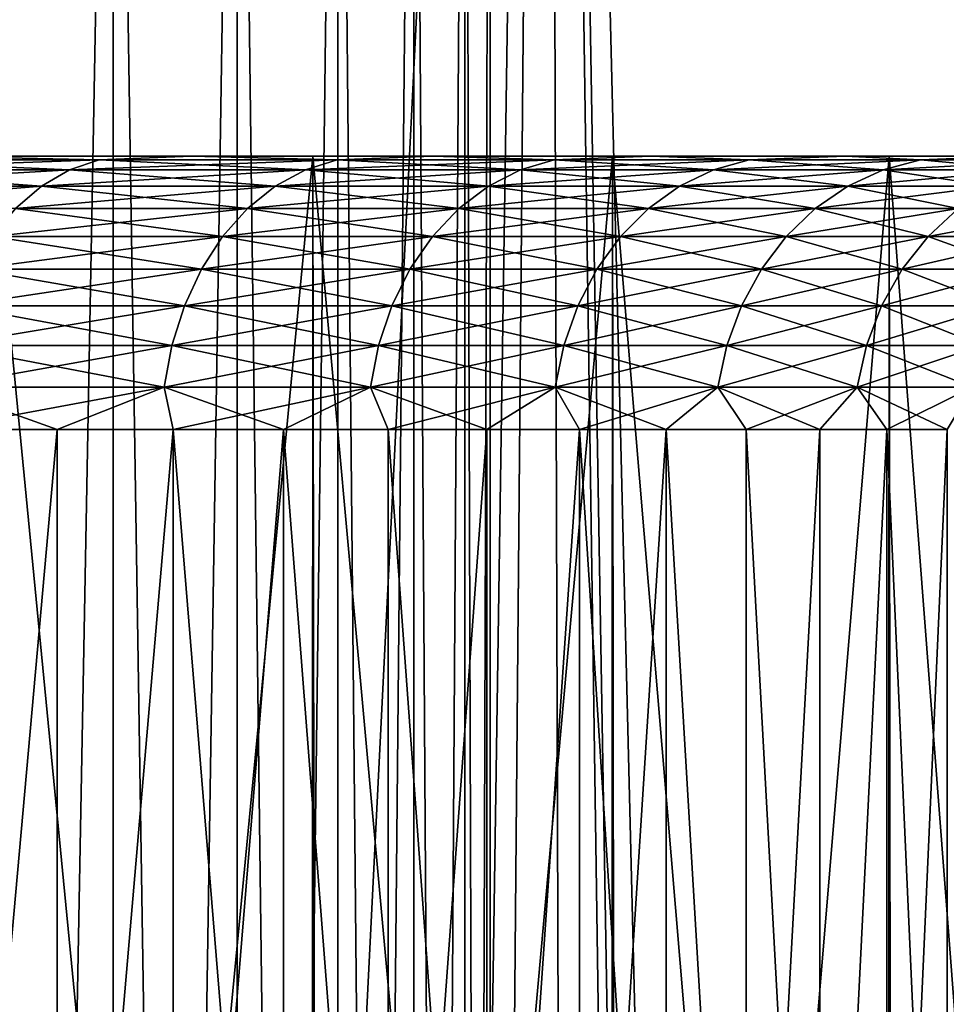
# Model space of a CAD drawing. Header units: metres. Extents: x -30 to 30, y -76 to 64.
# Tile 427 of 541: x 5.63 to 7.33, y 50.95 to 52.75. Entities that reach past the tile are written whole.
import ezdxf

# ---------------------------------------------------------------- set-up
doc = ezdxf.new("R2010")
doc.units = ezdxf.units.M
doc.layers.add('solid_508511', color=7, linetype='CONTINUOUS')

msp = doc.modelspace()

# ---------------------------------------------------------------- linework, layer by layer
at = {"layer": 'solid_508511'}
for points in [[(5.668804, 38.956814, -22.290461), (5.001597, 39.345795, -22.449589), (5.304138, 57.5, -22.380037)], [(6.164901, 8.313616, 22.158384), (6.596456, 57.5, 22.033762), (5.304138, 57.5, 22.380037)], [(5.537411, 8.744102, 22.323465), (6.164901, 8.313616, 22.158384), (5.304138, 57.5, 22.380037)], [(5.668804, 38.956814, -22.290461), (5.304138, 57.5, -22.380037), (6.596456, 57.5, -22.033762)], [(6.312521, 38.5154, -22.116783), (5.668804, 38.956814, -22.290461), (6.596456, 57.5, -22.033762)], [(6.164901, 8.313616, 22.158384), (6.763581, 7.834317, 21.983038), (6.596456, 57.5, 22.033762)], [(6.926708, 38.023762, -21.932184), (6.312521, 38.5154, -22.116783), (6.596456, 57.5, -22.033762)], [(7.85134, 6.743798, 21.618429), (7.866488, 57.5, 21.612919), (6.596456, 57.5, 22.033762)], [(7.327124, 7.309977, 21.80168), (7.85134, 6.743798, 21.618429), (6.596456, 57.5, 22.033762)], [(6.763581, 7.834317, 21.983038), (7.327124, 7.309977, 21.80168), (6.596456, 57.5, 22.033762)], [(6.926708, 38.023762, -21.932184), (6.596456, 57.5, -22.033762), (7.866488, 57.5, -21.612919)], [(7.50508, 37.48555, -21.741062), (6.926708, 38.023762, -21.932184), (7.866488, 57.5, -21.612919)], [(5.803954, 54.5, 2.926443), (5.804039, 39.999996, 2.926283), (5.534873, 39.999996, 3.408106)], [(5.535011, 54.5, 3.407878), (5.803954, 54.5, 2.926443), (5.534873, 39.999996, 3.408106)], [(5.535011, 54.5, -3.407878), (5.534874, 39.999996, -3.408104), (5.80404, 39.999996, -2.926281)], [(5.803954, 54.5, -2.926443), (5.535011, 54.5, -3.407878), (5.80404, 39.999996, -2.926281)], [(5.803954, 54.5, 2.926443), (6.031321, 54.5, 2.423456), (5.804039, 39.999996, 2.926283)], [(5.803954, 54.5, -2.926443), (5.80404, 39.999996, -2.926281), (6.031247, 39.999996, -2.423647)], [(6.031321, 54.5, -2.423456), (5.803954, 54.5, -2.926443), (6.031247, 39.999996, -2.423647)], [(6.031321, 54.5, 2.423456), (6.031246, 39.999996, 2.423649), (5.804039, 39.999996, 2.926283)], [(6.215041, 54.5, 1.903484), (6.215108, 39.999996, 1.903269), (6.031246, 39.999996, 2.423649)], [(6.031321, 54.5, 2.423456), (6.215041, 54.5, 1.903484), (6.031246, 39.999996, 2.423649)], [(6.031321, 54.5, -2.423456), (6.031247, 39.999996, -2.423647), (6.215108, 39.999996, -1.903267)], [(6.215041, 54.5, -1.903484), (6.031321, 54.5, -2.423456), (6.215108, 39.999996, -1.903267)], [(6.215041, 54.5, 1.903484), (6.354126, 54.5, 1.36933), (6.215108, 39.999996, 1.903269)], [(6.215041, 54.5, -1.903484), (6.215108, 39.999996, -1.903267), (6.354093, 39.999996, -1.369491)], [(6.354126, 54.5, -1.36933), (6.215041, 54.5, -1.903484), (6.354093, 39.999996, -1.369491)], [(6.354126, 54.5, 1.36933), (6.354092, 39.999996, 1.369494), (6.215108, 39.999996, 1.903269)], [(6.447341, 54.5, 0.825713), (6.447367, 39.999996, 0.825507), (6.354092, 39.999996, 1.369494)], [(6.354126, 54.5, 1.36933), (6.447341, 54.5, 0.825713), (6.354092, 39.999996, 1.369494)], [(6.354126, 54.5, -1.36933), (6.354093, 39.999996, -1.369491), (6.447367, 39.999996, -0.825505)], [(6.447341, 54.5, -0.825713), (6.354126, 54.5, -1.36933), (6.447367, 39.999996, -0.825505)], [(6.447341, 54.5, 0.825713), (6.494147, 54.5, 0.275794), (6.447367, 39.999996, 0.825507)], [(6.447341, 54.5, -0.825713), (6.447367, 39.999996, -0.825505), (6.494139, 39.999996, -0.275966)], [(6.494147, 54.5, -0.275794), (6.447341, 54.5, -0.825713), (6.494139, 39.999996, -0.275966)], [(6.494147, 54.5, 0.275794), (6.494139, 39.999996, 0.275969), (6.447367, 39.999996, 0.825507)], [(6.494147, 54.5, -0.275794), (6.494139, 39.999996, -0.275966), (6.494139, 39.999996, 0.275969)], [(6.494147, 54.5, 0.275794), (6.494147, 54.5, -0.275794), (6.494139, 39.999996, 0.275969)], [(5.307148, 52.493843, 6.213872), (5.257553, 52.475506, 6.155803), (5.724324, 52.475506, 5.724324)], [(5.778323, 52.493843, -5.778323), (5.724324, 52.475506, -5.724324), (5.257553, 52.475506, -6.155803)], [(5.307148, 52.493843, -6.213872), (5.778323, 52.493843, -5.778323), (5.257553, 52.475506, -6.155803)], [(5.307148, 52.493843, -6.213872), (5.467928, 52.5, -6.177722), (5.778323, 52.493843, -5.778323)], [(5.778323, 52.493843, 5.778323), (5.467928, 52.5, 6.177722), (5.307148, 52.493843, 6.213872)], [(5.778323, 52.493843, 5.778323), (5.307148, 52.493843, 6.213872), (5.724324, 52.475506, 5.724324)], [(5.467928, 52.5, 6.177722), (5.947501, 52.5, 5.717491), (5.583949, 52.5, 7.685668)], [(5.947501, 52.5, -5.717491), (5.467928, 52.5, -6.177722), (5.583949, 52.5, -7.685668)], [(5.778323, 52.493843, -5.778323), (5.467928, 52.5, -6.177722), (5.947501, 52.5, -5.717491)], [(5.778323, 52.493843, 5.778323), (5.947501, 52.5, 5.717491), (5.467928, 52.5, 6.177722)], [(5.581567, 46.5, 7.687399), (5.583949, 52.5, 7.685668), (6.167226, 46.5, 7.226017)], [(5.947501, 52.5, 5.717491), (6.169775, 52.5, 7.22384), (5.583949, 52.5, 7.685668)], [(6.167226, 46.5, 7.226017), (5.583949, 52.5, 7.685668), (6.169775, 52.5, 7.22384)], [(5.947501, 52.5, -5.717491), (5.583949, 52.5, -7.685668), (6.169775, 52.5, -7.22384)], [(5.593525, 46.5, -7.678702), (6.169775, 52.5, -7.22384), (5.583949, 52.5, -7.685668)], [(6.178466, 46.5, -7.216409), (6.169775, 52.5, -7.22384), (5.593525, 46.5, -7.678702)], [(5.778323, 52.493843, 5.778323), (5.724324, 52.475506, 5.724324), (6.155803, 52.475506, 5.257553)], [(6.213872, 52.493843, -5.307148), (6.155803, 52.475506, -5.257553), (5.724324, 52.475506, -5.724324)], [(5.778323, 52.493843, -5.778323), (6.213872, 52.493843, -5.307148), (5.724324, 52.475506, -5.724324)], [(5.778323, 52.493843, -5.778323), (5.947501, 52.5, -5.717491), (6.213872, 52.493843, -5.307148)], [(6.213872, 52.493843, 5.307148), (5.947501, 52.5, 5.717491), (5.778323, 52.493843, 5.778323)], [(6.213872, 52.493843, 5.307148), (5.778323, 52.493843, 5.778323), (6.155803, 52.475506, 5.257553)], [(5.947501, 52.5, 5.717491), (6.388525, 52.5, 5.22008), (6.169775, 52.5, 7.22384)], [(6.388525, 52.5, -5.22008), (5.947501, 52.5, -5.717491), (6.169775, 52.5, -7.22384)], [(6.213872, 52.493843, -5.307148), (5.947501, 52.5, -5.717491), (6.388525, 52.5, -5.22008)], [(6.213872, 52.493843, 5.307148), (6.388525, 52.5, 5.22008), (5.947501, 52.5, 5.717491)], [(6.213872, 52.493843, 5.307148), (6.155803, 52.475506, 5.257553), (6.54933, 52.475506, 4.758367)], [(6.611111, 52.493843, -4.803253), (6.54933, 52.475506, -4.758367), (6.155803, 52.475506, -5.257553)], [(6.213872, 52.493843, -5.307148), (6.611111, 52.493843, -4.803253), (6.155803, 52.475506, -5.257553)], [(6.167226, 46.5, 7.226017), (6.169775, 52.5, 7.22384), (6.7149, 46.5, 6.720128)], [(6.388525, 52.5, 5.22008), (6.717496, 52.5, 6.717531), (6.169775, 52.5, 7.22384)], [(6.7149, 46.5, 6.720128), (6.169775, 52.5, 7.22384), (6.717496, 52.5, 6.717531)], [(6.388525, 52.5, -5.22008), (6.169775, 52.5, -7.22384), (6.717496, 52.5, -6.717531)], [(6.178466, 46.5, -7.216409), (6.717496, 52.5, -6.717531), (6.169775, 52.5, -7.22384)], [(6.725351, 46.5, -6.709668), (6.717496, 52.5, -6.717531), (6.178466, 46.5, -7.216409)], [(6.213872, 52.493843, -5.307148), (6.388525, 52.5, -5.22008), (6.611111, 52.493843, -4.803253)], [(6.611111, 52.493843, 4.803253), (6.388525, 52.5, 5.22008), (6.213872, 52.493843, 5.307148)], [(6.611111, 52.493843, 4.803253), (6.213872, 52.493843, 5.307148), (6.54933, 52.475506, 4.758367)], [(6.388525, 52.5, 5.22008), (6.78804, 52.5, 4.688817), (6.717496, 52.5, 6.717531)], [(6.78804, 52.5, -4.688817), (6.388525, 52.5, -5.22008), (6.717496, 52.5, -6.717531)], [(6.611111, 52.493843, -4.803253), (6.388525, 52.5, -5.22008), (6.78804, 52.5, -4.688817)], [(6.611111, 52.493843, 4.803253), (6.78804, 52.5, 4.688817), (6.388525, 52.5, 5.22008)], [(6.611111, 52.493843, 4.803253), (6.54933, 52.475506, 4.758367), (6.902478, 52.475506, 4.229844)], [(6.96759, 52.493843, -4.269745), (6.902478, 52.475506, -4.229844), (6.54933, 52.475506, -4.758367)], [(6.611111, 52.493843, -4.803253), (6.96759, 52.493843, -4.269745), (6.54933, 52.475506, -4.758367)], [(6.611111, 52.493843, -4.803253), (6.78804, 52.5, -4.688817), (6.96759, 52.493843, -4.269745)], [(6.96759, 52.493843, 4.269745), (6.78804, 52.5, 4.688817), (6.611111, 52.493843, 4.803253)], [(6.96759, 52.493843, 4.269745), (6.611111, 52.493843, 4.803253), (6.902478, 52.475506, 4.229844)], [(6.7149, 46.5, 6.720128), (6.717496, 52.5, 6.717531), (7.221215, 46.5, 6.172848)], [(7.143528, 52.5, 4.127042), (7.223869, 52.5, 6.16974), (6.717496, 52.5, 6.717531)], [(7.221215, 46.5, 6.172848), (6.717496, 52.5, 6.717531), (7.223869, 52.5, 6.16974)], [(6.78804, 52.5, 4.688817), (7.143528, 52.5, 4.127042), (6.717496, 52.5, 6.717531)], [(6.78804, 52.5, -4.688817), (6.717496, 52.5, -6.717531), (7.223869, 52.5, -6.16974)], [(6.725351, 46.5, -6.709668), (7.223869, 52.5, -6.16974), (6.717496, 52.5, -6.717531)], [(7.230814, 46.5, -6.161601), (7.223869, 52.5, -6.16974), (6.725351, 46.5, -6.709668)], [(7.143528, 52.5, -4.127042), (6.78804, 52.5, -4.688817), (7.223869, 52.5, -6.16974)], [(6.96759, 52.493843, -4.269745), (6.78804, 52.5, -4.688817), (7.143528, 52.5, -4.127042)], [(6.96759, 52.493843, 4.269745), (7.143528, 52.5, 4.127042), (6.78804, 52.5, 4.688817)], [(6.96759, 52.493843, 4.269745), (6.902478, 52.475506, 4.229844), (7.213069, 52.475506, 3.675242)], [(7.281112, 52.493843, -3.709912), (7.213069, 52.475506, -3.675242), (6.902478, 52.475506, -4.229844)], [(6.96759, 52.493843, -4.269745), (7.281112, 52.493843, -3.709912), (6.902478, 52.475506, -4.229844)], [(6.96759, 52.493843, -4.269745), (7.143528, 52.5, -4.127042), (7.281112, 52.493843, -3.709912)], [(7.281112, 52.493843, 3.709912), (7.143528, 52.5, 4.127042), (6.96759, 52.493843, 4.269745)], [(7.281112, 52.493843, 3.709912), (6.96759, 52.493843, 4.269745), (7.213069, 52.475506, 3.675242)], [(7.143528, 52.5, 4.127042), (7.452595, 52.5, 3.538548), (7.223869, 52.5, 6.16974)], [(7.452595, 52.5, -3.538548), (7.143528, 52.5, -4.127042), (7.223869, 52.5, -6.16974)], [(7.281112, 52.493843, -3.709912), (7.143528, 52.5, -4.127042), (7.452595, 52.5, -3.538548)], [(7.281112, 52.493843, 3.709912), (7.452595, 52.5, 3.538548), (7.143528, 52.5, 4.127042)], [(7.281112, 52.493843, 3.709912), (7.213069, 52.475506, 3.675242), (7.47919, 52.475506, 3.097982)], [(7.549743, 52.493843, -3.127206), (7.47919, 52.475506, -3.097982), (7.213069, 52.475506, -3.675242)], [(7.281112, 52.493843, -3.709912), (7.549743, 52.493843, -3.127206), (7.213069, 52.475506, -3.675242)], [(7.221215, 46.5, 6.172848), (7.223869, 52.5, 6.16974), (7.683053, 46.5, 5.587548)], [(7.452595, 52.5, 3.538548), (7.68565, 52.5, 5.583975), (7.223869, 52.5, 6.16974)], [(7.683053, 46.5, 5.587548), (7.223869, 52.5, 6.16974), (7.68565, 52.5, 5.583975)], [(7.452595, 52.5, -3.538548), (7.223869, 52.5, -6.16974), (7.68565, 52.5, -5.583975)], [(7.230814, 46.5, -6.161601), (7.68565, 52.5, -5.583975), (7.223869, 52.5, -6.16974)], [(7.691741, 46.5, -5.575583), (7.68565, 52.5, -5.583975), (7.230814, 46.5, -6.161601)], [(7.281112, 52.493843, -3.709912), (7.452595, 52.5, -3.538548), (7.549743, 52.493843, -3.127206)], [(7.549743, 52.493843, 3.127206), (7.452595, 52.5, 3.538548), (7.281112, 52.493843, 3.709912)], [(7.549743, 52.493843, 3.127206), (7.281112, 52.493843, 3.709912), (7.47919, 52.475506, 3.097982)], [(5.257553, 52.475506, 6.155803), (5.210434, 52.445431, 6.100634), (5.673022, 52.445431, 5.673022)], [(5.724324, 52.475506, -5.724324), (5.673022, 52.445431, -5.673022), (5.210434, 52.445431, -6.100634)], [(5.257553, 52.475506, -6.155803), (5.724324, 52.475506, -5.724324), (5.210434, 52.445431, -6.100634)], [(5.724324, 52.475506, 5.724324), (5.257553, 52.475506, 6.155803), (5.673022, 52.445431, 5.673022)], [(5.724324, 52.475506, 5.724324), (5.673022, 52.445431, 5.673022), (6.100634, 52.445431, 5.210434)], [(6.155803, 52.475506, -5.257553), (6.100634, 52.445431, -5.210434), (5.673022, 52.445431, -5.673022)], [(5.724324, 52.475506, -5.724324), (6.155803, 52.475506, -5.257553), (5.673022, 52.445431, -5.673022)], [(6.155803, 52.475506, 5.257553), (5.724324, 52.475506, 5.724324), (6.100634, 52.445431, 5.210434)], [(6.155803, 52.475506, 5.257553), (6.100634, 52.445431, 5.210434), (6.490634, 52.445431, 4.715722)], [(6.54933, 52.475506, -4.758367), (6.490634, 52.445431, -4.715722), (6.100634, 52.445431, -5.210434)], [(6.155803, 52.475506, -5.257553), (6.54933, 52.475506, -4.758367), (6.100634, 52.445431, -5.210434)], [(6.54933, 52.475506, 4.758367), (6.155803, 52.475506, 5.257553), (6.490634, 52.445431, 4.715722)], [(6.54933, 52.475506, 4.758367), (6.490634, 52.445431, 4.715722), (6.840617, 52.445431, 4.191936)], [(6.902478, 52.475506, -4.229844), (6.840617, 52.445431, -4.191936), (6.490634, 52.445431, -4.715722)], [(6.54933, 52.475506, -4.758367), (6.902478, 52.475506, -4.229844), (6.490634, 52.445431, -4.715722)], [(6.902478, 52.475506, 4.229844), (6.54933, 52.475506, 4.758367), (6.840617, 52.445431, 4.191936)], [(6.902478, 52.475506, 4.229844), (6.840617, 52.445431, 4.191936), (7.148425, 52.445431, 3.642304)], [(7.213069, 52.475506, -3.675242), (7.148425, 52.445431, -3.642304), (6.840617, 52.445431, -4.191936)], [(6.902478, 52.475506, -4.229844), (7.213069, 52.475506, -3.675242), (6.840617, 52.445431, -4.191936)], [(7.213069, 52.475506, 3.675242), (6.902478, 52.475506, 4.229844), (7.148425, 52.445431, 3.642304)], [(7.213069, 52.475506, 3.675242), (7.148425, 52.445431, 3.642304), (7.41216, 52.445431, 3.070217)], [(7.47919, 52.475506, -3.097982), (7.41216, 52.445431, -3.070217), (7.148425, 52.445431, -3.642304)], [(7.213069, 52.475506, -3.675242), (7.47919, 52.475506, -3.097982), (7.148425, 52.445431, -3.642304)], [(7.47919, 52.475506, 3.097982), (7.213069, 52.475506, 3.675242), (7.41216, 52.445431, 3.070217)], [(5.673022, 52.445431, -5.673022), (5.625683, 52.404369, -5.625683), (5.166955, 52.404369, -6.049726)], [(5.210434, 52.445431, -6.100634), (5.673022, 52.445431, -5.673022), (5.166955, 52.404369, -6.049726)], [(5.673022, 52.445431, 5.673022), (5.210434, 52.445431, 6.100634), (5.625683, 52.404369, 5.625683)], [(5.673022, 52.445431, 5.673022), (5.625683, 52.404369, 5.625683), (6.049726, 52.404369, 5.166955)], [(6.100634, 52.445431, -5.210434), (6.049726, 52.404369, -5.166955), (5.625683, 52.404369, -5.625683)], [(5.673022, 52.445431, -5.673022), (6.100634, 52.445431, -5.210434), (5.625683, 52.404369, -5.625683)], [(6.100634, 52.445431, 5.210434), (5.673022, 52.445431, 5.673022), (6.049726, 52.404369, 5.166955)], [(6.100634, 52.445431, 5.210434), (6.049726, 52.404369, 5.166955), (6.436472, 52.404369, 4.676371)], [(6.490634, 52.445431, -4.715722), (6.436472, 52.404369, -4.676371), (6.049726, 52.404369, -5.166955)], [(6.100634, 52.445431, -5.210434), (6.490634, 52.445431, -4.715722), (6.049726, 52.404369, -5.166955)], [(6.490634, 52.445431, 4.715722), (6.100634, 52.445431, 5.210434), (6.436472, 52.404369, 4.676371)], [(6.490634, 52.445431, 4.715722), (6.436472, 52.404369, 4.676371), (6.783534, 52.404369, 4.156955)], [(6.840617, 52.445431, -4.191936), (6.783534, 52.404369, -4.156955), (6.436472, 52.404369, -4.676371)], [(6.490634, 52.445431, -4.715722), (6.840617, 52.445431, -4.191936), (6.436472, 52.404369, -4.676371)], [(6.840617, 52.445431, 4.191936), (6.490634, 52.445431, 4.715722), (6.783534, 52.404369, 4.156955)], [(6.840617, 52.445431, 4.191936), (6.783534, 52.404369, 4.156955), (7.088774, 52.404369, 3.611911)], [(7.148425, 52.445431, -3.642304), (7.088774, 52.404369, -3.611911), (6.783534, 52.404369, -4.156955)], [(6.840617, 52.445431, -4.191936), (7.148425, 52.445431, -3.642304), (6.783534, 52.404369, -4.156955)], [(7.148425, 52.445431, 3.642304), (6.840617, 52.445431, 4.191936), (7.088774, 52.404369, 3.611911)], [(7.148425, 52.445431, 3.642304), (7.088774, 52.404369, 3.611911), (7.350309, 52.404369, 3.044598)], [(7.41216, 52.445431, -3.070217), (7.350309, 52.404369, -3.044598), (7.088774, 52.404369, -3.611911)], [(7.148425, 52.445431, -3.642304), (7.41216, 52.445431, -3.070217), (7.088774, 52.404369, -3.611911)], [(7.41216, 52.445431, 3.070217), (7.148425, 52.445431, 3.642304), (7.350309, 52.404369, 3.044598)], [(5.625683, 52.404369, 5.625683), (5.583474, 52.353333, 5.583474), (6.004336, 52.353333, 5.128188)], [(6.049726, 52.404369, -5.166955), (6.004336, 52.353333, -5.128188), (5.583474, 52.353333, -5.583474)], [(5.625683, 52.404369, -5.625683), (6.049726, 52.404369, -5.166955), (5.583474, 52.353333, -5.583474)], [(6.049726, 52.404369, 5.166955), (5.625683, 52.404369, 5.625683), (6.004336, 52.353333, 5.128188)], [(6.049726, 52.404369, 5.166955), (6.004336, 52.353333, 5.128188), (6.38818, 52.353333, 4.641284)], [(6.436472, 52.404369, -4.676371), (6.38818, 52.353333, -4.641284), (6.004336, 52.353333, -5.128188)], [(6.049726, 52.404369, -5.166955), (6.436472, 52.404369, -4.676371), (6.004336, 52.353333, -5.128188)], [(6.436472, 52.404369, 4.676371), (6.049726, 52.404369, 5.166955), (6.38818, 52.353333, 4.641284)], [(6.436472, 52.404369, 4.676371), (6.38818, 52.353333, 4.641284), (6.732638, 52.353333, 4.125766)], [(6.783534, 52.404369, -4.156955), (6.732638, 52.353333, -4.125766), (6.38818, 52.353333, -4.641284)], [(6.436472, 52.404369, -4.676371), (6.783534, 52.404369, -4.156955), (6.38818, 52.353333, -4.641284)], [(6.783534, 52.404369, 4.156955), (6.436472, 52.404369, 4.676371), (6.732638, 52.353333, 4.125766)], [(6.783534, 52.404369, 4.156955), (6.732638, 52.353333, 4.125766), (7.035588, 52.353333, 3.584811)], [(7.088774, 52.404369, -3.611911), (7.035588, 52.353333, -3.584811), (6.732638, 52.353333, -4.125766)], [(6.783534, 52.404369, -4.156955), (7.088774, 52.404369, -3.611911), (6.732638, 52.353333, -4.125766)], [(7.088774, 52.404369, 3.611911), (6.783534, 52.404369, 4.156955), (7.035588, 52.353333, 3.584811)], [(7.088774, 52.404369, 3.611911), (7.035588, 52.353333, 3.584811), (7.29516, 52.353333, 3.021754)], [(7.350309, 52.404369, -3.044598), (7.29516, 52.353333, -3.021754), (7.035588, 52.353333, -3.584811)], [(7.088774, 52.404369, -3.611911), (7.350309, 52.404369, -3.044598), (7.035588, 52.353333, -3.584811)], [(7.350309, 52.404369, 3.044598), (7.088774, 52.404369, 3.611911), (7.29516, 52.353333, 3.021754)], [(7.350309, 52.404369, 3.044598), (7.29516, 52.353333, 3.021754), (7.509756, 52.353333, 2.440068)], [(7.566526, 52.404369, -2.458513), (7.509756, 52.353333, -2.440068), (7.29516, 52.353333, -3.021754)], [(7.350309, 52.404369, -3.044598), (7.566526, 52.404369, -2.458513), (7.29516, 52.353333, -3.021754)], [(5.583474, 52.353333, 5.583474), (5.547437, 52.293575, 5.547437), (5.965583, 52.293575, 5.095089)], [(6.004336, 52.353333, -5.128188), (5.965583, 52.293575, -5.095089), (5.547437, 52.293575, -5.547437)], [(5.583474, 52.353333, -5.583474), (6.004336, 52.353333, -5.128188), (5.547437, 52.293575, -5.547437)], [(6.004336, 52.353333, 5.128188), (5.583474, 52.353333, 5.583474), (5.965583, 52.293575, 5.095089)], [(6.004336, 52.353333, 5.128188), (5.965583, 52.293575, 5.095089), (6.346949, 52.293575, 4.611329)], [(6.38818, 52.353333, -4.641284), (6.346949, 52.293575, -4.611329), (5.965583, 52.293575, -5.095089)], [(6.004336, 52.353333, -5.128188), (6.38818, 52.353333, -4.641284), (5.965583, 52.293575, -5.095089)], [(6.38818, 52.353333, 4.641284), (6.004336, 52.353333, 5.128188), (6.346949, 52.293575, 4.611329)], [(6.38818, 52.353333, 4.641284), (6.346949, 52.293575, 4.611329), (6.689185, 52.293575, 4.099137)], [(6.732638, 52.353333, -4.125766), (6.689185, 52.293575, -4.099137), (6.346949, 52.293575, -4.611329)], [(6.38818, 52.353333, -4.641284), (6.732638, 52.353333, -4.125766), (6.346949, 52.293575, -4.611329)], [(6.732638, 52.353333, 4.125766), (6.38818, 52.353333, 4.641284), (6.689185, 52.293575, 4.099137)], [(6.732638, 52.353333, 4.125766), (6.689185, 52.293575, 4.099137), (6.990179, 52.293575, 3.561674)], [(7.035588, 52.353333, -3.584811), (6.990179, 52.293575, -3.561674), (6.689185, 52.293575, -4.099137)], [(6.732638, 52.353333, -4.125766), (7.035588, 52.353333, -3.584811), (6.689185, 52.293575, -4.099137)], [(7.035588, 52.353333, 3.584811), (6.732638, 52.353333, 4.125766), (6.990179, 52.293575, 3.561674)], [(7.035588, 52.353333, 3.584811), (6.990179, 52.293575, 3.561674), (7.248076, 52.293575, 3.002251)], [(7.29516, 52.353333, -3.021754), (7.248076, 52.293575, -3.002251), (6.990179, 52.293575, -3.561674)], [(7.035588, 52.353333, -3.584811), (7.29516, 52.353333, -3.021754), (6.990179, 52.293575, -3.561674)], [(7.29516, 52.353333, 3.021754), (7.035588, 52.353333, 3.584811), (7.248076, 52.293575, 3.002251)], [(7.29516, 52.353333, 3.021754), (7.248076, 52.293575, 3.002251), (7.461287, 52.293575, 2.424319)], [(7.509756, 52.353333, -2.440068), (7.461287, 52.293575, -2.424319), (7.248076, 52.293575, -3.002251)], [(7.29516, 52.353333, -3.021754), (7.509756, 52.353333, -2.440068), (7.248076, 52.293575, -3.002251)], [(7.509756, 52.353333, 2.440068), (7.29516, 52.353333, 3.021754), (7.461287, 52.293575, 2.424319)], [(5.547437, 52.293575, 5.547437), (5.518461, 52.226574, 5.518461), (5.934423, 52.226574, 5.068476)], [(5.965583, 52.293575, -5.095089), (5.934423, 52.226574, -5.068476), (5.518461, 52.226574, -5.518461)], [(5.547437, 52.293575, -5.547437), (5.965583, 52.293575, -5.095089), (5.518461, 52.226574, -5.518461)], [(5.965583, 52.293575, 5.095089), (5.547437, 52.293575, 5.547437), (5.934423, 52.226574, 5.068476)], [(5.965583, 52.293575, 5.095089), (5.934423, 52.226574, 5.068476), (6.313797, 52.226574, 4.587243)], [(6.346949, 52.293575, -4.611329), (6.313797, 52.226574, -4.587243), (5.934423, 52.226574, -5.068476)], [(5.965583, 52.293575, -5.095089), (6.346949, 52.293575, -4.611329), (5.934423, 52.226574, -5.068476)], [(6.346949, 52.293575, 4.611329), (5.965583, 52.293575, 5.095089), (6.313797, 52.226574, 4.587243)], [(6.346949, 52.293575, 4.611329), (6.313797, 52.226574, 4.587243), (6.654245, 52.226574, 4.077727)], [(6.689185, 52.293575, -4.099137), (6.654245, 52.226574, -4.077727), (6.313797, 52.226574, -4.587243)], [(6.346949, 52.293575, -4.611329), (6.689185, 52.293575, -4.099137), (6.313797, 52.226574, -4.587243)], [(6.689185, 52.293575, 4.099137), (6.346949, 52.293575, 4.611329), (6.654245, 52.226574, 4.077727)], [(6.689185, 52.293575, 4.099137), (6.654245, 52.226574, 4.077727), (6.953667, 52.226574, 3.54307)], [(6.990179, 52.293575, -3.561674), (6.953667, 52.226574, -3.54307), (6.654245, 52.226574, -4.077727)], [(6.689185, 52.293575, -4.099137), (6.990179, 52.293575, -3.561674), (6.654245, 52.226574, -4.077727)], [(6.990179, 52.293575, 3.561674), (6.689185, 52.293575, 4.099137), (6.953667, 52.226574, 3.54307)], [(6.990179, 52.293575, 3.561674), (6.953667, 52.226574, 3.54307), (7.210217, 52.226574, 2.98657)], [(7.248076, 52.293575, -3.002251), (7.210217, 52.226574, -2.98657), (6.953667, 52.226574, -3.54307)], [(6.990179, 52.293575, -3.561674), (7.248076, 52.293575, -3.002251), (6.953667, 52.226574, -3.54307)], [(7.248076, 52.293575, 3.002251), (6.990179, 52.293575, 3.561674), (7.210217, 52.226574, 2.98657)], [(7.248076, 52.293575, 3.002251), (7.210217, 52.226574, 2.98657), (7.422314, 52.226574, 2.411656)], [(7.461287, 52.293575, -2.424319), (7.422314, 52.226574, -2.411656), (7.210217, 52.226574, -2.98657)], [(7.248076, 52.293575, -3.002251), (7.461287, 52.293575, -2.424319), (7.210217, 52.226574, -2.98657)], [(7.461287, 52.293575, 2.424319), (7.248076, 52.293575, 3.002251), (7.422314, 52.226574, 2.411656)], [(5.518461, 52.226574, 5.518461), (5.497262, 52.153984, 5.497262), (5.911626, 52.153984, 5.049006)], [(5.934423, 52.226574, -5.068476), (5.911626, 52.153984, -5.049006), (5.497262, 52.153984, -5.497262)], [(5.518461, 52.226574, -5.518461), (5.934423, 52.226574, -5.068476), (5.497262, 52.153984, -5.497262)], [(5.934423, 52.226574, 5.068476), (5.518461, 52.226574, 5.518461), (5.911626, 52.153984, 5.049006)], [(5.934423, 52.226574, 5.068476), (5.911626, 52.153984, 5.049006), (6.289543, 52.153984, 4.56962)], [(6.313797, 52.226574, -4.587243), (6.289543, 52.153984, -4.56962), (5.911626, 52.153984, -5.049006)], [(5.934423, 52.226574, -5.068476), (6.313797, 52.226574, -4.587243), (5.911626, 52.153984, -5.049006)], [(6.313797, 52.226574, 4.587243), (5.934423, 52.226574, 5.068476), (6.289543, 52.153984, 4.56962)], [(6.313797, 52.226574, 4.587243), (6.289543, 52.153984, 4.56962), (6.628682, 52.153984, 4.062062)], [(6.654245, 52.226574, -4.077727), (6.628682, 52.153984, -4.062062), (6.289543, 52.153984, -4.56962)], [(6.313797, 52.226574, -4.587243), (6.654245, 52.226574, -4.077727), (6.289543, 52.153984, -4.56962)], [(6.654245, 52.226574, 4.077727), (6.313797, 52.226574, 4.587243), (6.628682, 52.153984, 4.062062)], [(6.654245, 52.226574, 4.077727), (6.628682, 52.153984, 4.062062), (6.926954, 52.153984, 3.529459)], [(6.953667, 52.226574, -3.54307), (6.926954, 52.153984, -3.529459), (6.628682, 52.153984, -4.062062)], [(6.654245, 52.226574, -4.077727), (6.953667, 52.226574, -3.54307), (6.628682, 52.153984, -4.062062)], [(6.953667, 52.226574, 3.54307), (6.654245, 52.226574, 4.077727), (6.926954, 52.153984, 3.529459)], [(6.953667, 52.226574, 3.54307), (6.926954, 52.153984, 3.529459), (7.182518, 52.153984, 2.975097)], [(7.210217, 52.226574, -2.98657), (7.182518, 52.153984, -2.975097), (6.926954, 52.153984, -3.529459)], [(6.953667, 52.226574, -3.54307), (7.210217, 52.226574, -2.98657), (6.926954, 52.153984, -3.529459)], [(7.210217, 52.226574, 2.98657), (6.953667, 52.226574, 3.54307), (7.182518, 52.153984, 2.975097)], [(7.210217, 52.226574, 2.98657), (7.182518, 52.153984, 2.975097), (7.393801, 52.153984, 2.402391)], [(7.422314, 52.226574, -2.411656), (7.393801, 52.153984, -2.402391), (7.182518, 52.153984, -2.975097)], [(7.210217, 52.226574, -2.98657), (7.422314, 52.226574, -2.411656), (7.182518, 52.153984, -2.975097)], [(7.422314, 52.226574, 2.411656), (7.210217, 52.226574, 2.98657), (7.393801, 52.153984, 2.402391)], [(5.497262, 52.153984, 5.497262), (5.484361, 52.077595, 5.484361), (5.897753, 52.077595, 5.037157)], [(5.911626, 52.153984, -5.049006), (5.897753, 52.077595, -5.037157), (5.484361, 52.077595, -5.484361)], [(5.497262, 52.153984, -5.497262), (5.911626, 52.153984, -5.049006), (5.484361, 52.077595, -5.484361)], [(5.911626, 52.153984, 5.049006), (5.497262, 52.153984, 5.497262), (5.897753, 52.077595, 5.037157)], [(5.911626, 52.153984, 5.049006), (5.897753, 52.077595, 5.037157), (6.274783, 52.077595, 4.558897)], [(6.289543, 52.153984, -4.56962), (6.274783, 52.077595, -4.558897), (5.897753, 52.077595, -5.037157)], [(5.911626, 52.153984, -5.049006), (6.289543, 52.153984, -4.56962), (5.897753, 52.077595, -5.037157)], [(6.289543, 52.153984, 4.56962), (5.911626, 52.153984, 5.049006), (6.274783, 52.077595, 4.558897)], [(6.289543, 52.153984, 4.56962), (6.274783, 52.077595, 4.558897), (6.613126, 52.077595, 4.052529)], [(6.628682, 52.153984, -4.062062), (6.613126, 52.077595, -4.052529), (6.274783, 52.077595, -4.558897)], [(6.289543, 52.153984, -4.56962), (6.628682, 52.153984, -4.062062), (6.274783, 52.077595, -4.558897)], [(6.628682, 52.153984, 4.062062), (6.289543, 52.153984, 4.56962), (6.613126, 52.077595, 4.052529)], [(6.628682, 52.153984, 4.062062), (6.613126, 52.077595, 4.052529), (6.910698, 52.077595, 3.521177)], [(6.926954, 52.153984, -3.529459), (6.910698, 52.077595, -3.521177), (6.613126, 52.077595, -4.052529)], [(6.628682, 52.153984, -4.062062), (6.926954, 52.153984, -3.529459), (6.613126, 52.077595, -4.052529)], [(6.926954, 52.153984, 3.529459), (6.628682, 52.153984, 4.062062), (6.910698, 52.077595, 3.521177)], [(6.926954, 52.153984, 3.529459), (6.910698, 52.077595, 3.521177), (7.165663, 52.077595, 2.968115)], [(7.182518, 52.153984, -2.975097), (7.165663, 52.077595, -2.968115), (6.910698, 52.077595, -3.521177)], [(6.926954, 52.153984, -3.529459), (7.182518, 52.153984, -2.975097), (6.910698, 52.077595, -3.521177)], [(7.182518, 52.153984, 2.975097), (6.926954, 52.153984, 3.529459), (7.165663, 52.077595, 2.968115)], [(7.182518, 52.153984, 2.975097), (7.165663, 52.077595, 2.968115), (7.37645, 52.077595, 2.396754)], [(7.393801, 52.153984, -2.402391), (7.37645, 52.077595, -2.396754), (7.165663, 52.077595, -2.968115)], [(7.182518, 52.153984, -2.975097), (7.393801, 52.153984, -2.402391), (7.165663, 52.077595, -2.968115)], [(7.393801, 52.153984, 2.402391), (7.182518, 52.153984, 2.975097), (7.37645, 52.077595, 2.396754)], [(5.484361, 52.077595, 5.484361), (5.480078, 52, 5.480078), (5.70186, 52, 5.248932)], [(5.897753, 52.077595, -5.037157), (5.70186, 52, -5.248932), (5.480078, 52, -5.480078)], [(5.484361, 52.077595, -5.484361), (5.897753, 52.077595, -5.037157), (5.480078, 52, -5.480078)], [(5.897753, 52.077595, 5.037157), (5.484361, 52.077595, 5.484361), (5.70186, 52, 5.248932)], [(5.897753, 52.077595, 5.037157), (5.70186, 52, 5.248932), (5.913901, 52, 5.008819)], [(5.897753, 52.077595, -5.037157), (5.913901, 52, -5.008819), (5.70186, 52, -5.248932)], [(5.897753, 52.077595, 5.037157), (5.913901, 52, 5.008819), (6.115839, 52, 4.760149)], [(6.274783, 52.077595, 4.558897), (5.897753, 52.077595, 5.037157), (6.115839, 52, 4.760149)], [(5.897753, 52.077595, -5.037157), (6.274783, 52.077595, -4.558897), (5.913901, 52, -5.008819)], [(6.274783, 52.077595, -4.558897), (6.115839, 52, -4.760149), (5.913901, 52, -5.008819)], [(6.274783, 52.077595, 4.558897), (6.115839, 52, 4.760149), (6.307328, 52, 4.503345)], [(6.274783, 52.077595, -4.558897), (6.307328, 52, -4.503345), (6.115839, 52, -4.760149)], [(6.274783, 52.077595, 4.558897), (6.307328, 52, 4.503345), (6.48804, 52, 4.238848)], [(6.613126, 52.077595, 4.052529), (6.274783, 52.077595, 4.558897), (6.48804, 52, 4.238848)], [(6.274783, 52.077595, -4.558897), (6.613126, 52.077595, -4.052529), (6.307328, 52, -4.503345)], [(6.613126, 52.077595, -4.052529), (6.48804, 52, -4.238848), (6.307328, 52, -4.503345)], [(6.613126, 52.077595, 4.052529), (6.48804, 52, 4.238848), (6.657668, 52, 3.967109)], [(6.613126, 52.077595, -4.052529), (6.657668, 52, -3.967109), (6.48804, 52, -4.238848)], [(6.613126, 52.077595, 4.052529), (6.657668, 52, 3.967109), (6.815922, 52, 3.688592)], [(6.910698, 52.077595, 3.521177), (6.613126, 52.077595, 4.052529), (6.815922, 52, 3.688592)], [(6.613126, 52.077595, -4.052529), (6.910698, 52.077595, -3.521177), (6.657668, 52, -3.967109)], [(6.910698, 52.077595, -3.521177), (6.815922, 52, -3.688592), (6.657668, 52, -3.967109)], [(6.910698, 52.077595, 3.521177), (6.815922, 52, 3.688592), (6.96253, 52, 3.403774)], [(6.910698, 52.077595, -3.521177), (6.96253, 52, -3.403774), (6.815922, 52, -3.688592)], [(6.910698, 52.077595, 3.521177), (6.96253, 52, 3.403774), (7.097243, 52, 3.11314)], [(7.165663, 52.077595, 2.968115), (6.910698, 52.077595, 3.521177), (7.097243, 52, 3.11314)], [(6.910698, 52.077595, -3.521177), (7.165663, 52.077595, -2.968115), (6.96253, 52, -3.403774)], [(7.165663, 52.077595, -2.968115), (7.097243, 52, -3.11314), (6.96253, 52, -3.403774)], [(7.165663, 52.077595, 2.968115), (7.097243, 52, 3.11314), (7.219831, 52, 2.817187)], [(7.165663, 52.077595, -2.968115), (7.219831, 52, -2.817187), (7.097243, 52, -3.11314)], [(7.165663, 52.077595, 2.968115), (7.219831, 52, 2.817187), (7.330084, 52, 2.516421)], [(7.37645, 52.077595, 2.396754), (7.165663, 52.077595, 2.968115), (7.330084, 52, 2.516421)], [(7.165663, 52.077595, -2.968115), (7.37645, 52.077595, -2.396754), (7.219831, 52, -2.817187)], [(7.37645, 52.077595, -2.396754), (7.330084, 52, -2.516421), (7.219831, 52, -2.817187)], [(5.480078, 52, 5.480078), (5.480086, 49.53109, 5.480069), (5.701943, 49.53109, 5.248842)], [(5.70186, 52, 5.248932), (5.480078, 52, 5.480078), (5.701943, 49.53109, 5.248842)], [(5.480078, 52, -5.480078), (5.70186, 52, -5.248932), (5.480086, 49.53109, -5.480069)], [(5.70186, 52, -5.248932), (5.701943, 49.53109, -5.248842), (5.480086, 49.53109, -5.480069)], [(5.913901, 52, 5.008819), (5.70186, 52, 5.248932), (5.701943, 49.53109, 5.248842)], [(5.70186, 52, -5.248932), (5.913901, 52, -5.008819), (5.701943, 49.53109, -5.248842)], [(5.913901, 52, 5.008819), (5.701943, 49.53109, 5.248842), (5.913949, 49.53109, 5.008763)], [(5.913901, 52, -5.008819), (5.913949, 49.53109, -5.008763), (5.701943, 49.53109, -5.248842)], [(5.913901, 52, 5.008819), (5.913949, 49.53109, 5.008763), (6.115743, 49.53109, 4.760273)], [(6.115839, 52, 4.760149), (5.913901, 52, 5.008819), (6.115743, 49.53109, 4.760273)], [(5.913901, 52, -5.008819), (6.115839, 52, -4.760149), (5.913949, 49.53109, -5.008763)], [(6.115839, 52, -4.760149), (6.115743, 49.53109, -4.760273), (5.913949, 49.53109, -5.008763)], [(6.115839, 52, 4.760149), (6.115743, 49.53109, 4.760273), (6.307308, 49.53109, 4.503372)], [(6.115839, 52, -4.760149), (6.307308, 49.53109, -4.503372), (6.115743, 49.53109, -4.760273)], [(6.307328, 52, 4.503345), (6.115839, 52, 4.760149), (6.307308, 49.53109, 4.503372)], [(6.115839, 52, -4.760149), (6.307328, 52, -4.503345), (6.307308, 49.53109, -4.503372)], [(6.307328, 52, 4.503345), (6.307308, 49.53109, 4.503372), (6.4881, 49.53109, 4.238758)], [(6.48804, 52, -4.238848), (6.4881, 49.53109, -4.238758), (6.307308, 49.53109, -4.503372)], [(6.307328, 52, -4.503345), (6.48804, 52, -4.238848), (6.307308, 49.53109, -4.503372)], [(6.48804, 52, 4.238848), (6.307328, 52, 4.503345), (6.4881, 49.53109, 4.238758)], [(6.657668, 52, 3.967109), (6.48804, 52, 4.238848), (6.4881, 49.53109, 4.238758)], [(6.48804, 52, -4.238848), (6.657668, 52, -3.967109), (6.4881, 49.53109, -4.238758)], [(6.657668, 52, 3.967109), (6.4881, 49.53109, 4.238758), (6.657727, 49.53109, 3.96701)], [(6.657668, 52, -3.967109), (6.657727, 49.53109, -3.96701), (6.4881, 49.53109, -4.238758)], [(6.657668, 52, 3.967109), (6.657727, 49.53109, 3.96701), (6.815857, 49.53109, 3.688712)], [(6.815922, 52, 3.688592), (6.657668, 52, 3.967109), (6.815857, 49.53109, 3.688712)], [(6.657668, 52, -3.967109), (6.815922, 52, -3.688592), (6.657727, 49.53109, -3.96701)], [(6.815922, 52, -3.688592), (6.815857, 49.53109, -3.688712), (6.657727, 49.53109, -3.96701)], [(6.815922, 52, 3.688592), (6.815857, 49.53109, 3.688712), (6.962496, 49.53109, 3.403843)], [(6.815922, 52, -3.688592), (6.962496, 49.53109, -3.403843), (6.815857, 49.53109, -3.688712)], [(6.96253, 52, 3.403774), (6.815922, 52, 3.688592), (6.962496, 49.53109, 3.403843)], [(6.815922, 52, -3.688592), (6.96253, 52, -3.403774), (6.962496, 49.53109, -3.403843)], [(6.96253, 52, 3.403774), (6.962496, 49.53109, 3.403843), (7.097277, 49.53109, 3.113063)], [(7.097243, 52, -3.11314), (7.097277, 49.53109, -3.113063), (6.962496, 49.53109, -3.403843)], [(6.96253, 52, -3.403774), (7.097243, 52, -3.11314), (6.962496, 49.53109, -3.403843)], [(7.097243, 52, 3.11314), (6.96253, 52, 3.403774), (7.097277, 49.53109, 3.113063)], [(7.219831, 52, 2.817187), (7.097243, 52, 3.11314), (7.097277, 49.53109, 3.113063)], [(7.097243, 52, -3.11314), (7.219831, 52, -2.817187), (7.097277, 49.53109, -3.113063)], [(7.219831, 52, 2.817187), (7.097277, 49.53109, 3.113063), (7.219883, 49.53109, 2.817053)], [(7.219831, 52, -2.817187), (7.219883, 49.53109, -2.817053), (7.097277, 49.53109, -3.113063)], [(7.219831, 52, 2.817187), (7.219883, 49.53109, 2.817053), (7.330051, 49.53109, 2.516515)], [(7.330084, 52, 2.516421), (7.219831, 52, 2.817187), (7.330051, 49.53109, 2.516515)], [(7.219831, 52, -2.817187), (7.330084, 52, -2.516421), (7.219883, 49.53109, -2.817053)], [(7.330084, 52, -2.516421), (7.330051, 49.53109, -2.516515), (7.219883, 49.53109, -2.817053)]]:
    msp.add_3dface(points, dxfattribs=at)

doc.saveas('drawing.dxf')
